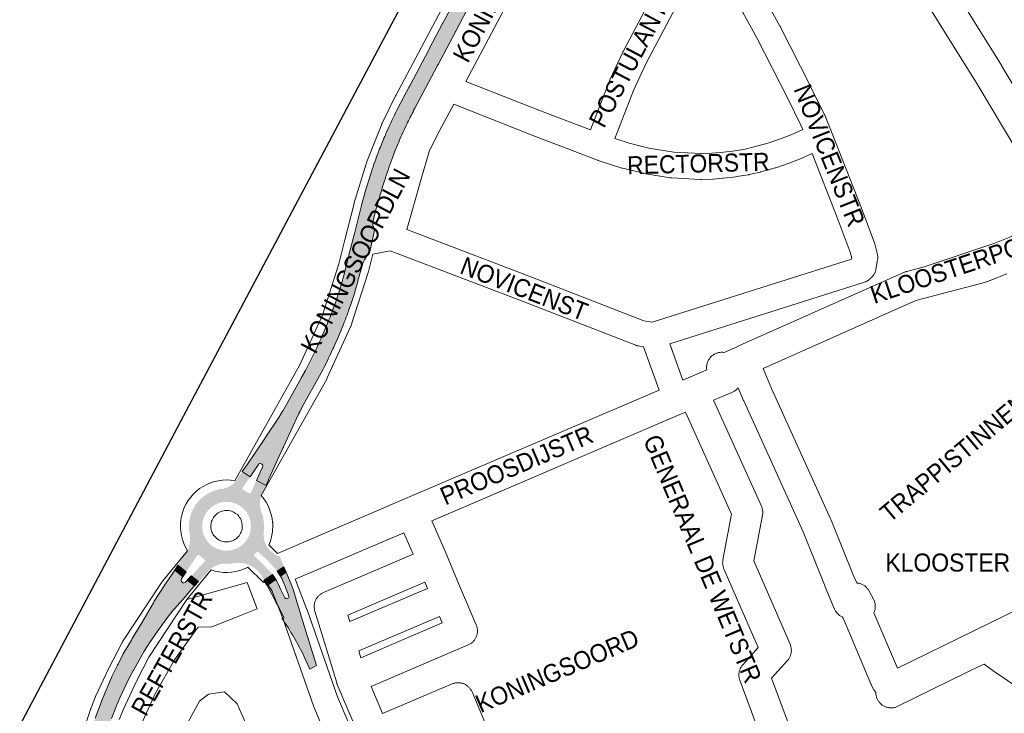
# Paper-space layout 'Layout1' of a CAD drawing. Header units: metres. Extents: x 123097 to 144122, y 392739 to 407589.
# Tile 457 of 510: x 137287 to 137707, y 399760 to 400056. Entities that reach past the tile are written whole.
import ezdxf
from ezdxf.enums import TextEntityAlignment as Align

# ---------------------------------------------------------------- set-up
doc = ezdxf.new("R2010")
doc.units = ezdxf.units.M
doc.header["$MEASUREMENT"] = 0
for name, color, linetype, lineweight in [('gs-anno-wegen algemeen tekst', 7, 'Continuous', 0), ('gs-knt-spoorlijn', 7, 'Continuous', 30), ('gs-knt-wegen algemeen', 7, 'Continuous', 0), ('ir-ARC-asfalt-hoofdwegen-te inspecteren', 5, 'Continuous', 0)]:
    doc.layers.add(name, color=color, linetype=linetype, lineweight=lineweight)
doc.styles.add('Style-Arial', font='arial.ttf')

psp = doc.layouts.get("Layout1")

# ---------------------------------------------------------------- hatches: boundary and pattern name
at = {"layer": 'ir-ARC-asfalt-hoofdwegen-te inspecteren', "linetype": 'Continuous', "lineweight": 13}
for points in [[(137447.741, 400017.181, 0.0116734), (137443.629, 400008.433, 0.003055), (137442.554, 400005.953, 0.00818), (137440.084, 399999.87), (137440.084, 399999.87), (137439.949, 399999.52), (137439.889, 399999.364, 0.0112106), (137436.852, 399990.894, 0.0189977), (137432.66, 399976.481), (137430.469, 399967.964), (137429.609, 399964.566), (137427.275, 399955.404), (137427.183, 399955.041), (137427.091, 399954.678), (137427.09, 399954.678), (137424.899, 399946.076, -0.0050634), (137423.988, 399942.86), (137423.918, 399942.621), (137423.917, 399942.621, -0.0183564), (137420.055, 399931.139), (137420.044, 399931.111), (137419.923, 399930.788), (137419.922, 399930.788, -0.0006037), (137419.78, 399930.416, -0.0149871), (137414.7, 399918.276, -0.0035417), (137413.361, 399915.388), (137413.362, 399915.388), (137413.279, 399915.215, -0.0113088), (137408.723, 399906.13), (137407.182, 399903.389), (137407.183, 399903.389), (137406.999, 399903.062), (137406.912, 399902.908), (137406.815, 399902.735), (137399.113, 399889.031), (137398.939, 399888.722), (137398.929, 399888.704), (137398.749, 399888.375), (137398.745, 399888.377), (137398.338, 399887.653), (137397.27, 399885.946), (137391.736, 399877.733), (137391.532, 399877.431), (137391.526, 399877.422), (137391.318, 399877.11), (137391.316, 399877.111), (137383.634, 399865.71), (137383.424, 399865.399), (137383.178, 399865.056), (137381.729, 399862.903), (137385.053, 399860.615), (137386.509, 399862.772), (137388.595, 399865.909, -0.1980748), (137389.216, 399866.328, -0.1608962), (137389.831, 399866.257), (137390.105, 399866.094, -0.1657643), (137390.473, 399865.539, -0.1684175), (137390.421, 399864.862), (137388.84, 399861.433), (137387.764, 399859.078), (137391.943, 399856.958), (137392.879, 399859.381), (137393.039, 399859.767), (137393.193, 399860.109), (137393.196, 399860.108), (137398.947, 399872.614), (137399.104, 399872.955), (137399.261, 399873.296), (137399.323, 399873.431), (137405.929, 399887.688), (137406.318, 399888.491), (137406.314, 399888.493), (137406.461, 399888.787), (137406.65, 399889.163), (137406.661, 399889.158), (137407.073, 399889.92), (137415.479, 399905.074, 0.0099563), (137420.305, 399915.014), (137420.462, 399915.355, 0.0027317), (137421.713, 399918.117, 0.0124945), (137425.219, 399926.494), (137425.218, 399926.494), (137425.292, 399926.681, 0.0071872), (137427.112, 399931.578, 0.0149677), (137430.508, 399942.097), (137430.508, 399942.097), (137430.612, 399942.457), (137430.648, 399942.581, 0.0024149), (137431.132, 399944.298), (137432.74, 399950.274), (137432.837, 399950.636), (137432.903, 399950.881), (137432.904, 399950.886, -0.0628164), (137433.862, 399953.316), (137433.85, 399953.294, -0.0872465), (137436.102, 399956.122), (137436.108, 399956.136), (137438.314, 399966.481, -0.1218015), (137437.557, 399967.769, -0.1277977), (137437.503, 399969.334), (137438.962, 399975.15, -0.0012583), (137439.376, 399976.652), (137439.398, 399976.736), (137439.399, 399976.736, -0.0086831), (137442.46, 399987.042), (137442.46, 399987.042), (137442.573, 399987.4), (137442.686, 399987.758), (137442.687, 399987.757, -0.0013232), (137443.189, 399989.317, -0.0135506), (137446.424, 399998.404), (137446.496, 399998.592), (137446.497, 399998.592, -0.0081199), (137448.676, 400003.946, -0.0111769), (137451.969, 400011.194), (137452.092, 400011.449), (137452.132, 400011.532), (137452.295, 400011.87), (137452.296, 400011.869, -0.0097032), (137455.441, 400018.024), (137458.661, 400024.096), (137458.66, 400024.096), (137458.836, 400024.427), (137459.012, 400024.758), (137459.012, 400024.758), (137464.978, 400036.008), (137464.976, 400036.009), (137465.152, 400036.34), (137465.328, 400036.671), (137465.329, 400036.671), (137472.703, 400050.575), (137472.699, 400050.577), (137472.875, 400050.908), (137473.051, 400051.239), (137473.054, 400051.238), (137479.494, 400063.383), (137479.492, 400063.384), (137479.668, 400063.715), (137479.844, 400064.046), (137479.846, 400064.045), (137487.226, 400077.962), (137487.225, 400077.963), (137487.401, 400078.294), (137487.577, 400078.625), (137487.577, 400078.625), (137493.05, 400088.946), (137493.226, 400089.277), (137493.402, 400089.608), (137493.582, 400089.948), (137499.871, 400101.786), (137499.871, 400101.786), (137500.047, 400102.117), (137500.223, 400102.448), (137500.223, 400102.448), (137505.728, 400112.809), (137505.904, 400113.14), (137506.08, 400113.471), (137513.472, 400127.385), (137513.648, 400127.716), (137513.824, 400128.047), (137514.237, 400128.825, -0.07549), (137515.29, 400130.221), (137515.781, 400130.65), (137516.317, 400131.022), (137522.682, 400143.453), (137522.703, 400144.123), (137522.797, 400144.787, -0.0537182), (137523.186, 400146.034), (137523.183, 400146.036), (137523.231, 400146.135, -0.001676), (137523.248, 400146.172), (137523.347, 400146.373), (137523.351, 400146.381), (137523.511, 400146.71), (137523.513, 400146.709), (137528.704, 400157.255), (137528.87, 400157.591), (137529.036, 400157.927), (137533.79, 400167.583), (137533.789, 400167.584), (137533.955, 400167.92), (137534.121, 400168.256), (137534.121, 400168.256), (137541.078, 400182.388), (137541.244, 400182.724), (137541.41, 400183.06), (137541.964, 400184.186), (137536.194, 400186.974), (137529.129, 400172.765), (137528.518, 400171.536), (137528.351, 400171.2), (137528.184, 400170.864), (137527.316, 400169.118), (137523.404, 400161.251), (137523.237, 400160.915), (137523.07, 400160.579), (137518.733, 400151.857), (137518.566, 400151.521), (137518.399, 400151.185), (137513.837, 400142.011), (137512.419, 400139.23), (137510.177, 400135.006), (137508.067, 400131.032), (137507.62, 400130.19), (137507.621, 400130.19), (137507.445, 400129.859), (137507.269, 400129.528), (137507.269, 400129.528), (137500.354, 400116.501), (137500.356, 400116.5), (137500.18, 400116.169), (137500.004, 400115.838), (137500.003, 400115.839), (137494.516, 400105.501), (137494.518, 400105.5), (137494.342, 400105.169), (137494.166, 400104.838), (137494.164, 400104.839), (137487.722, 400092.703), (137487.725, 400092.701), (137487.549, 400092.37), (137487.373, 400092.039), (137487.371, 400092.04), (137481.877, 400081.69), (137481.879, 400081.689), (137481.703, 400081.358), (137481.527, 400081.027), (137481.525, 400081.028), (137480.405, 400078.917), (137478.295, 400074.943), (137473.676, 400066.242), (137473.677, 400066.241), (137473.501, 400065.91), (137473.325, 400065.579), (137473.325, 400065.579), (137467.826, 400055.219), (137467.826, 400055.219), (137467.65, 400054.888), (137467.474, 400054.557), (137467.474, 400054.557), (137467.398, 400054.414), (137461.547, 400043.332), (137461.372, 400043), (137461.331, 400042.921), (137461.197, 400042.668), (137453.384, 400027.87), (137453.209, 400027.538), (137453.034, 400027.206), (137450.71, 400022.805)], [(137356.401, 399818.045), (137352.855, 399820.848), (137354.248, 399822.962), (137357.792, 399820.127)], [(137398.073, 399818.317), (137396.65, 399820.38), (137399.501, 399822.28), (137400.482, 399819.984)], [(137361.347, 399814.124), (137358.232, 399816.596), (137359.939, 399818.409), (137363.073, 399815.97)], [(137392.317, 399814.311), (137390.992, 399816.469), (137391.062, 399816.528), (137394.627, 399818.996), (137395.989, 399816.902)]]:
    psp.add_hatch(color=5, dxfattribs=at).paths.add_polyline_path(points)
at = {"layer": 'ir-ARC-asfalt-hoofdwegen-te inspecteren', "linetype": 'Continuous', "lineweight": 13, "extrusion": (0, 0, -1)}
h = psp.add_hatch(color=5, dxfattribs=at)
h.paths.add_polyline_path([(-137362.825, 399827.372, 0.2124309), (-137363.216, 399827.303), (-137365.663, 399825.333), (-137365.774, 399825.2), (-137365.835, 399825.038, 0.2130275), (-137365.739, 399824.616), (-137360.251, 399818.74), (-137360.131, 399818.613), (-137359.939, 399818.409), (-137363.073, 399815.97), (-137364.221, 399817.141), (-137364.483, 399817.409), (-137364.746, 399817.677), (-137365.318, 399818.261), (-137366.805, 399819.373), (-137366.602, 399819.652, 0.1209824), (-137370.183, 399822.617, 0.1251223), (-137374.916, 399823.692), (-137374.94, 399823.546, 0.0340879), (-137376.462, 399823.648), (-137376.462, 399823.656), (-137376.837, 399823.643), (-137376.968, 399823.635, 0.0049062), (-137377.187, 399823.623), (-137377.185, 399823.623), (-137377.502, 399823.599), (-137377.53, 399823.733), (-137377.541, 399823.726, 0.1529692), (-137384.653, 399823.033), (-137384.636, 399823.04, 0.1989493), (-137391.062, 399816.528), (-137394.627, 399818.996), (-137392.964, 399820.867), (-137391.246, 399822.688, -0.0188546), (-137386.788, 399826.928), (-137386.727, 399827.132), (-137386.738, 399827.248), (-137386.779, 399827.356), (-137388, 399828.643), (-137388.118, 399828.716), (-137388.254, 399828.744), (-137388.394, 399828.724), (-137388.518, 399828.656, 0.023857), (-137392.749, 399824.755, 0.0248926), (-137396.65, 399820.38), (-137399.501, 399822.28), (-137397.671, 399826.835), (-137397.498, 399826.674), (-137395.995, 399827.401, 0.0292172), (-137395.202, 399827.946), (-137394.922, 399828.148), (-137394.933, 399828.163, 0.0363465), (-137394.078, 399829), (-137393.946, 399828.873, 0.128113), (-137391.267, 399833.126, 0.1130349), (-137390.903, 399837.567), (-137391.087, 399837.592), (-137391.018, 399838.647), (-137391, 399839.704), (-137390.945, 399840.937), (-137390.88, 399841.622), (-137390.805, 399842.2), (-137390.803, 399842.213), (-137390.788, 399842.304), (-137390.745, 399842.57), (-137390.685, 399842.94), (-137390.69, 399842.941), (-137390.62, 399843.386), (-137390.49, 399844.474), (-137390.252, 399844.456), (-137390.25, 399844.459, 0.1340649), (-137389.448, 399850.797), (-137389.449, 399850.804, 0.1109008), (-137391.332, 399855.773), (-137391.532, 399855.739), (-137391.943, 399856.958), (-137387.764, 399859.078), (-137385.372, 399853.847), (-137385.268, 399853.719), (-137385.128, 399853.631, 0.2295994), (-137384.697, 399853.656), (-137381.965, 399855.183, 0.2083597), (-137381.755, 399855.536), (-137381.765, 399855.716), (-137381.836, 399855.882), (-137385.053, 399860.615), (-137381.729, 399862.903), (-137381.015, 399861.924), (-137380.38, 399861.142), (-137379.964, 399860.677), (-137380.078, 399860.559, 0.1180781), (-137377.049, 399857.134, 0.1248804), (-137372.513, 399855.414), (-137372.405, 399855.617), (-137370.854, 399855.095, -0.0322374), (-137368.9, 399854.437), (-137368.682, 399854.345), (-137368.642, 399854.328, -0.0989227), (-137363.481, 399850.766), (-137363.463, 399850.747, -0.1083373), (-137359.869, 399844.911), (-137359.88, 399844.907), (-137359.76, 399844.552), (-137359.64, 399844.197), (-137359.638, 399844.197, -0.0711184), (-137358.973, 399839.717), (-137358.99, 399839.733), (-137358.921, 399837.142), (-137359.143, 399837.157), (-137359.14, 399837.117, 0.1218484), (-137359.093, 399831.393), (-137359.096, 399831.404, 0.1231082), (-137356.351, 399826.315), (-137356.21, 399826.388), (-137355.737, 399825.449), (-137355.651, 399825.294), (-137355.653, 399825.293), (-137355.475, 399824.963), (-137355.297, 399824.633), (-137355.289, 399824.637), (-137355.231, 399824.532), (-137354.248, 399822.962), (-137357.792, 399820.127), (-137358.046, 399820.507), (-137362.533, 399827.163), (-137362.659, 399827.295)])
h.paths.add_polyline_path([(-137385.455, 399839.592, 1), (-137364.593, 399839.59, 1)], flags=17)
for points in [[(-137357.448, 399815.748, 0.359894), (-137356.053, 399815.67, 0.3823492), (-137355.754, 399817.101), (-137356.12, 399817.64), (-137356.401, 399818.045), (-137352.855, 399820.848), (-137348.441, 399814.178), (-137346.764, 399811.687), (-137344.158, 399807.578), (-137343.957, 399807.261), (-137343.768, 399806.937), (-137338.799, 399798.413), (-137334.739, 399791.633), (-137334.746, 399791.628), (-137334.546, 399791.311), (-137334.357, 399790.987), (-137330.904, 399785.079), (-137328.67, 399780.735), (-137328.671, 399780.735), (-137328.498, 399780.402), (-137328.332, 399780.066), (-137326.19, 399775.733), (-137322.272, 399766.659), (-137322.123, 399766.315), (-137321.992, 399765.964), (-137318.903, 399757.669), (-137317.412, 399753.023), (-137317.297, 399752.666), (-137317.191, 399752.306), (-137317.185, 399752.308), (-137315.145, 399745.764), (-137312.205, 399737.365), (-137312.208, 399737.364), (-137312.081, 399737.011), (-137311.954, 399736.658), (-137311.947, 399736.661), (-137309.148, 399729.339), (-137305.294, 399720.249), (-137305.299, 399720.247), (-137305.148, 399719.904), (-137304.997, 399719.561), (-137304.991, 399719.564), (-137302.522, 399714.222), (-137297.734, 399704.708), (-137297.742, 399704.704), (-137297.565, 399704.373), (-137297.453, 399704.163), (-137297.388, 399704.042), (-137297.366, 399704.054, 0.0675704), (-137295.952, 399702.247), (-137296.326, 399701.816), (-137294.487, 399699.927, 0.2591916), (-137287.251, 399698.782), (-137284.741, 399700.03), (-137280.695, 399702.488), (-137281.121, 399703.138), (-137279.372, 399704.269), (-137279.057, 399704.473), (-137278.862, 399704.592, 0.0006048), (-137278.819, 399704.621), (-137278.739, 399704.671), (-137278.741, 399704.675, 0.0258077), (-137276.986, 399706.029), (-137276.982, 399706.033, 0.0447258), (-137274.306, 399708.781), (-137271.631, 399703.692), (-137271.871, 399703.378), (-137274.31, 399700.385), (-137274.546, 399700.094), (-137274.622, 399700.001), (-137274.699, 399699.911), (-137274.788, 399699.807), (-137274.786, 399699.806, -0.0621577), (-137279.897, 399695.216), (-137280.72, 399694.637, 0.0674347), (-137282.327, 399693.096), (-137282.332, 399693.1), (-137282.554, 399692.798), (-137282.776, 399692.496), (-137282.767, 399692.489, 0.0131276), (-137282.996, 399692.119), (-137283.438, 399692.546), (-137284.377, 399691.719, 0.3454921), (-137285.268, 399683.229), (-137281.062, 399676.844), (-137280.485, 399677.132, 0.0272032), (-137277.669, 399672.051), (-137277.041, 399671.073), (-137276.391, 399670.109), (-137273.762, 399666.706), (-137273.763, 399666.705), (-137273.533, 399666.409), (-137273.303, 399666.113), (-137273.302, 399666.114), (-137269.068, 399660.7), (-137264.718, 399655.345), (-137264.725, 399655.34), (-137264.482, 399655.054), (-137264.239, 399654.768), (-137264.236, 399654.771), (-137259.732, 399649.605), (-137253.038, 399642.28), (-137252.785, 399642.003), (-137252.534, 399641.724), (-137252.533, 399641.725), (-137247.944, 399636.649), (-137247.651, 399636.313), (-137246.625, 399635.137), (-137244.149, 399632.154), (-137244.151, 399632.151), (-137243.909, 399631.865), (-137243.67, 399631.576), (-137240.572, 399627.824), (-137235.059, 399620.69), (-137233.956, 399619.18), (-137233.735, 399618.877), (-137233.519, 399618.57), (-137233.514, 399618.574, -0.0141233), (-137226.664, 399608.595), (-137226.461, 399608.28), (-137226.456, 399608.283, -0.0210449), (-137217.088, 399592.824), (-137216.911, 399592.493), (-137212.789, 399584.79), (-137212.797, 399584.785), (-137212.616, 399584.457), (-137212.436, 399584.131), (-137212.435, 399584.129), (-137208.049, 399575.933), (-137207.692, 399575.169), (-137205.602, 399571.243), (-137214.921, 399575.019), (-137217.999, 399580.843), (-137218.547, 399581.738), (-137221.456, 399586.973), (-137223.884, 399591.207), (-137223.875, 399591.212), (-137224.071, 399591.532), (-137224.265, 399591.853), (-137227.807, 399597.692), (-137231.023, 399602.763), (-137232.063, 399604.329), (-137232.056, 399604.333), (-137232.27, 399604.641), (-137232.481, 399604.951), (-137233.522, 399606.486), (-137238.662, 399613.928), (-137240.365, 399616.208), (-137240.589, 399616.508), (-137240.801, 399616.817), (-137240.815, 399616.808), (-137242.543, 399619.094), (-137247.468, 399625.414), (-137248.625, 399626.883), (-137248.62, 399626.887), (-137248.857, 399627.178), (-137249.094, 399627.469), (-137249.095, 399627.468), (-137252.816, 399631.999), (-137259.325, 399639.438), (-137259.572, 399639.72), (-137259.809, 399640.011), (-137259.827, 399639.996), (-137264.482, 399645.042), (-137269.036, 399650.224), (-137269.283, 399650.505), (-137269.52, 399650.796), (-137269.527, 399650.79), (-137273.981, 399655.999), (-137278.96, 399662.329), (-137279.192, 399662.624), (-137279.417, 399662.924), (-137283.532, 399668.408), (-137286.661, 399672.917), (-137287.47, 399674.084), (-137287.684, 399674.392), (-137287.893, 399674.703), (-137290.596, 399678.726), (-137294.93, 399685.463), (-137295.975, 399684.851), (-137299.551, 399691.033), (-137298.521, 399691.654), (-137302.629, 399699.169), (-137305.332, 399704.363), (-137305.33, 399704.365), (-137305.505, 399704.696), (-137305.67, 399705.032), (-137308.258, 399710.3), (-137310.717, 399715.618), (-137310.714, 399715.619), (-137310.874, 399715.958), (-137311.023, 399716.302), (-137313.351, 399721.677), (-137316.62, 399730.089), (-137317.608, 399732.785), (-137317.737, 399733.137), (-137317.862, 399733.49), (-137319.822, 399739.017), (-137322.539, 399747.616), (-137323.436, 399750.361), (-137323.434, 399750.361), (-137323.552, 399750.717), (-137323.67, 399751.073), (-137323.674, 399751.072), (-137325.572, 399756.589), (-137325.905, 399757.558), (-137328.078, 399763.009), (-137328.073, 399763.011), (-137328.217, 399763.357), (-137328.361, 399763.703), (-137329.45, 399766.33), (-137330.668, 399769.076), (-137331.951, 399771.825), (-137333.766, 399775.385), (-137335.174, 399777.922), (-137335.173, 399777.923), (-137335.356, 399778.25), (-137335.537, 399778.578), (-137338.347, 399783.671), (-137339.837, 399786.314), (-137341.414, 399788.715), (-137341.408, 399788.719), (-137341.62, 399789.028), (-137341.832, 399789.338), (-137345.702, 399794.998), (-137349.804, 399800.695), (-137352.24, 399803.735), (-137352.235, 399803.74), (-137352.475, 399804.028), (-137352.715, 399804.316), (-137352.726, 399804.307), (-137357.443, 399809.546), (-137359.208, 399811.756), (-137359.857, 399812.527), (-137361.347, 399814.124), (-137358.232, 399816.596), (-137357.993, 399816.342), (-137357.861, 399816.202)], [(-137401.591, 399809.852, 0.1893439), (-137401.58, 399809.287, 0.1916098), (-137401.181, 399808.877), (-137400.794, 399808.74), (-137400.564, 399808.693), (-137400.33, 399808.721, 0.2120201), (-137399.875, 399809.106), (-137398.233, 399812.506), (-137396.99, 399815.002), (-137396.452, 399816.102), (-137395.989, 399816.902), (-137392.317, 399814.311), (-137394.317, 399810.602), (-137396.371, 399806.704), (-137396.546, 399806.372), (-137396.721, 399806.04), (-137399.459, 399800.844, 0.3929771), (-137399.261, 399800.183, 0.3576994), (-137398.626, 399800.284, 0.0396198), (-137408.217, 399783.859), (-137410.572, 399778.569), (-137413.385, 399780.197), (-137407.646, 399798.938), (-137403.616, 399812.163), (-137402.852, 399814.146), (-137400.482, 399819.984), (-137398.073, 399818.317), (-137398.574, 399817.437), (-137399.233, 399815.826), (-137400.153, 399813.659), (-137400.227, 399813.484)]]:
    psp.add_hatch(color=5, dxfattribs=at).paths.add_polyline_path(points)

# ---------------------------------------------------------------- linework, layer by layer
at = {"layer": 'gs-anno-wegen algemeen tekst', "color": 7, "linetype": 'Continuous', "flags": 128}
for points in [[(137528.632, 400126.169), (137522.211, 400114.211), (137477.21, 400029.486)], [(137595.047, 400082.467), (137611.118, 400053.369), (137611.203, 400053.209), (137624.533, 400027.074), (137624.562, 400027.016), (137630.259, 400015.509), (137630.353, 400015.31), (137630.438, 400015.108), (137633.279, 400007.993), (137633.291, 400007.962), (137646.074, 399975.381), (137646.105, 399975.302), (137651.788, 399960.132), (137651.86, 399959.928), (137651.924, 399959.721), (137651.979, 399959.512), (137652.944, 399955.578), (137652.999, 399955.329), (137653.043, 399955.078), (137653.075, 399954.825), (137653.095, 399954.571), (137653.103, 399954.317), (137653.099, 399954.062), (137653.084, 399953.808), (137653.057, 399953.555), (137653.018, 399953.303), (137652.281, 399949.146), (137652.231, 399948.895), (137652.169, 399948.646), (137652.095, 399948.401), (137652.01, 399948.159), (137651.914, 399947.921), (137651.806, 399947.688), (137651.688, 399947.461), (137651.56, 399947.239), (137651.421, 399947.023), (137651.273, 399946.814), (137651.115, 399946.612), (137650.948, 399946.418), (137650.772, 399946.232), (137649.692, 399945.141), (137649.499, 399944.955), (137649.298, 399944.78), (137649.089, 399944.614), (137648.872, 399944.459), (137648.647, 399944.314), (137648.416, 399944.18), (137648.178, 399944.058), (137647.935, 399943.948), (137647.687, 399943.849), (137647.434, 399943.762), (137564.25, 399917.514), (137569.895, 399901.975)], [(137584.803, 400078.12), (137579.968, 400075.449), (137576.915, 400073.594), (137574.836, 400071.97), (137572.138, 400069.35), (137570.118, 400066.772), (137568.123, 400063.584), (137554.12, 400037.253), (137548.755, 400025.604), (137540.739, 400005.055)], [(137621.063, 400008.87), (137620.285, 400010.816), (137614.701, 400022.097), (137601.428, 400048.121), (137585.453, 400077.044), (137584.803, 400078.12)], [(137530.378, 400008.817), (137538.548, 400029.762), (137538.61, 400029.915), (137538.676, 400030.065), (137544.176, 400042.006), (137544.244, 400042.148), (137544.316, 400042.288), (137558.484, 400068.93)], [(137477.21, 400029.486), (137509.068, 400016.955), (137530.378, 400008.817)], [(137471.996, 400019.696), (137465.07, 400006.734), (137461.591, 399999.605), (137457.953, 399987.321), (137452.042, 399966.213)], [(137625.12, 399998.618), (137620.622, 399996.66), (137620.426, 399996.58), (137615.492, 399994.655), (137615.259, 399994.571), (137609.486, 399992.614), (137609.351, 399992.57), (137609.215, 399992.529), (137603.166, 399990.821), (137603.033, 399990.785), (137602.898, 399990.753), (137598.156, 399989.668), (137597.97, 399989.629), (137597.784, 399989.596), (137592.733, 399988.801), (137592.543, 399988.774), (137587.159, 399988.118), (137586.926, 399988.095), (137582.952, 399987.782), (137582.808, 399987.773), (137582.665, 399987.767), (137577.713, 399987.636), (137577.505, 399987.634), (137577.296, 399987.641), (137565.078, 399988.242), (137564.865, 399988.256), (137564.651, 399988.279), (137564.44, 399988.311), (137553.236, 399990.186), (137553.037, 399990.223), (137552.84, 399990.267), (137544.17, 399992.383), (137543.976, 399992.434), (137543.785, 399992.492), (137533.69, 399995.75), (137533.537, 399995.803), (137533.384, 399995.859), (137531.541, 399996.577), (137505.111, 400006.67), (137505.06, 400006.689), (137471.996, 400019.696)], [(137565.941, 399999.233), (137577.63, 399998.658), (137582.23, 399998.779), (137585.943, 399999.072), (137591.114, 399999.702), (137595.883, 400000.453), (137600.305, 400001.464), (137606.083, 400003.096), (137611.604, 400004.967), (137616.323, 400006.808), (137621.063, 400008.87)], [(137540.739, 400005.055), (137546.979, 400003.041), (137555.256, 400001.021), (137565.941, 399999.233)], [(137452.042, 399966.213), (137503.116, 399946.738), (137503.146, 399946.727), (137553.217, 399927.306), (137556.728, 399926.696), (137641.873, 399953.563), (137641.965, 399954.082), (137641.354, 399956.571), (137635.8, 399971.396), (137625.12, 399998.618)], [(137444.874, 399957.152), (137437.439, 399955.744)], [(137559.746, 399897.638), (137553.018, 399916.156), (137550.792, 399916.542), (137550.578, 399916.584), (137550.366, 399916.634), (137550.155, 399916.692), (137549.947, 399916.759), (137549.743, 399916.834), (137499.175, 399936.447), (137444.874, 399957.152)], [(137388.031, 399804.33), (137383.831, 399815.575), (137358.051, 399808.282)], [(137434.268, 399710.915), (137412.224, 399762.566), (137412.156, 399762.734), (137412.093, 399762.904), (137399.01, 399800.165), (137394.404, 399812.114), (137391.447, 399816.252)], [(137404.314, 399817.017), (137404.347, 399816.945), (137404.435, 399816.731), (137409.322, 399804.05), (137409.38, 399803.894), (137422.431, 399766.725), (137440.489, 399724.412)], [(137320.943, 399706.785), (137326.758, 399721.333), (137332.93, 399738.447), (137339.233, 399756.552), (137344.715, 399768.333), (137352.717, 399782.539), (137360.811, 399793.635), (137362.947, 399796.555), (137368.692, 399796.606), (137373.416, 399798.465), (137378.888, 399800.684), (137388.031, 399804.33)], [(137346.301, 399722.244), (137349.68, 399734.753), (137352.742, 399744.418), (137358.497, 399755.818), (137363.507, 399764.92), (137367.314, 399767.853), (137374.069, 399768.891), (137379.574, 399763.784), (137381.575, 399759.251), (137388.199, 399744.327), (137392.13, 399735.032), (137389.678, 399728.345), (137385.15, 399725.762), (137372.976, 399720.537), (137360.688, 399715.763), (137355.247, 399715.246)]]:
    psp.add_lwpolyline(points, dxfattribs=at)
at = {"layer": 'gs-knt-spoorlijn', "color": 7, "linetype": 'Continuous', "flags": 128}
psp.add_lwpolyline([(136440.809, 398162.054), (136659.455, 398573.261), (136824.302, 398883.411), (137006.788, 399227.039), (137164.629, 399524.059), (137357.969, 399888.975), (137405.615, 399978.781), (137455.421, 400072.684), (137503.887, 400164.003), (137558.844, 400267.626), (137626.713, 400395.444), (137684.526, 400504.785), (137746.249, 400620.476), (137774.533, 400671.148), (137821.374, 400749.994)], dxfattribs=at)
at = {"layer": 'gs-knt-wegen algemeen', "color": 7, "linetype": 'Continuous', "flags": 128}
for points in [[(137637.999, 400142.702), (137641.234, 400138.363), (137641.342, 400138.214), (137646.297, 400131.159), (137646.424, 400130.972), (137655.833, 400116.528), (137655.901, 400116.421), (137706.022, 400036.096), (137706.082, 400035.998), (137723.878, 400006.324)], [(137311.866, 399746.235), (137316.863, 399761.336), (137316.926, 399761.519), (137316.995, 399761.699), (137318.934, 399766.569), (137319.006, 399766.743), (137319.083, 399766.914), (137324.605, 399778.745), (137324.727, 399778.993), (137330.432, 399789.977), (137330.539, 399790.175), (137330.653, 399790.369), (137330.774, 399790.559), (137347.369, 399815.733), (137347.497, 399815.921), (137347.632, 399816.103), (137347.773, 399816.281), (137358.316, 399829.12), (137357.455, 399830.636), (137356.728, 399832.229), (137356.146, 399833.88), (137355.712, 399835.577), (137355.43, 399837.305), (137355.303, 399839.051), (137355.331, 399840.802), (137355.514, 399842.544), (137355.85, 399844.262), (137356.338, 399845.944), (137356.973, 399847.576), (137357.75, 399849.145), (137358.663, 399850.639), (137359.705, 399852.046), (137360.868, 399853.355), (137362.142, 399854.557), (137363.518, 399855.64), (137364.984, 399856.597), (137366.53, 399857.421), (137368.142, 399858.104), (137369.808, 399858.641), (137371.516, 399859.029), (137373.251, 399859.264), (137375, 399859.344), (137376.75, 399859.268), (137378.479, 399859.039), (137406.303, 399908.538), (137415.971, 399929.715), (137422.978, 399951.638), (137425.559, 399961.887), (137429.326, 399976.844), (137429.367, 399977), (137429.413, 399977.154), (137434.658, 399994.339), (137434.736, 399994.579), (137434.824, 399994.815), (137441.251, 400011.199), (137441.352, 400011.442), (137441.463, 400011.682), (137447.134, 400023.275), (137447.232, 400023.466), (137500.619, 400124.061)], [(137714.621, 399996.445), (137694.946, 400029.252), (137644.889, 400109.475)], [(137437.439, 399955.744), (137435.554, 399948.26), (137435.501, 399948.063), (137435.442, 399947.868), (137428.255, 399925.382), (137428.172, 399925.138), (137428.079, 399924.897), (137427.976, 399924.661), (137418.034, 399902.882), (137417.916, 399902.637), (137417.787, 399902.396), (137389.834, 399852.67), (137390.913, 399851.315), (137391.876, 399849.866), (137392.711, 399848.34), (137393.411, 399846.748), (137393.973, 399845.101), (137394.391, 399843.413), (137394.434, 399843.183), (137394.468, 399842.952), (137394.686, 399841.258), (137394.715, 399840.982), (137394.733, 399840.704), (137394.739, 399840.426), (137394.733, 399840.148), (137394.613, 399837.349), (137394.599, 399837.12), (137394.577, 399836.891), (137394.547, 399836.663), (137394.227, 399835.014), (137393.768, 399833.398), (137393.173, 399831.828), (137393.064, 399831.602)], [(137708.25, 399947.38), (137699.969, 399944.054), (137699.717, 399943.959), (137699.462, 399943.874), (137699.203, 399943.8), (137669.354, 399935.93), (137604.166, 399906.949), (137607.768, 399898.348), (137633.074, 399842.432), (137633.178, 399842.189), (137642.632, 399818.816), (137644.088, 399815.372), (137644.341, 399815.351), (137644.656, 399815.309), (137644.968, 399815.252), (137645.277, 399815.18), (137645.582, 399815.093), (137645.883, 399814.991), (137646.178, 399814.875), (137646.467, 399814.745), (137646.749, 399814.6), (137647.025, 399814.442), (137647.292, 399814.271), (137647.55, 399814.087), (137647.799, 399813.89), (137648.039, 399813.682), (137648.267, 399813.462), (137648.485, 399813.231), (137648.692, 399812.99), (137648.886, 399812.74), (137649.068, 399812.48), (137649.237, 399812.211), (137649.393, 399811.935), (137651.266, 399808.413), (137651.408, 399808.128), (137651.537, 399807.836), (137651.651, 399807.539), (137651.751, 399807.236), (137651.835, 399806.929), (137651.905, 399806.618), (137651.959, 399806.304), (137651.997, 399805.988), (137652.02, 399805.67), (137652.028, 399805.351), (137652.02, 399805.033), (137651.996, 399804.715), (137651.957, 399804.399), (137651.903, 399804.085), (137651.833, 399803.774), (137651.748, 399803.467), (137651.648, 399803.164), (137651.533, 399802.867), (137651.448, 399802.661)], [(137569.895, 399901.975), (137571.771, 399902.777), (137580.078, 399906.327), (137580.046, 399906.542), (137580.014, 399906.86), (137579.998, 399907.179), (137579.998, 399907.499), (137580.013, 399907.818), (137580.044, 399908.136), (137580.091, 399908.452), (137580.153, 399908.766), (137580.23, 399909.076), (137580.322, 399909.382), (137580.43, 399909.683), (137580.552, 399909.978), (137580.688, 399910.267), (137580.838, 399910.549), (137581.002, 399910.823), (137581.18, 399911.089), (137581.37, 399911.346), (137581.572, 399911.593), (137581.786, 399911.83), (137582.012, 399912.056), (137582.249, 399912.271), (137582.495, 399912.474), (137582.752, 399912.665), (137583.017, 399912.842), (137583.291, 399913.007), (137583.573, 399913.158), (137583.862, 399913.295), (137584.157, 399913.417), (137584.457, 399913.525), (137584.763, 399913.618), (137585.073, 399913.696), (137585.386, 399913.759), (137585.702, 399913.806), (137586.02, 399913.838), (137586.339, 399913.854), (137586.659, 399913.854), (137586.978, 399913.839), (137587.296, 399913.808)], [(137587.296, 399913.808), (137587.471, 399913.782)], [(137587.471, 399913.782), (137587.474, 399913.782)], [(137587.471, 399913.782), (137587.474, 399913.782)], [(137393.064, 399831.602), (137396.791, 399827.96), (137451.478, 399851.367), (137559.746, 399897.638)], [(137593.51, 399898.687), (137593.336, 399898.485), (137593.121, 399898.258), (137592.895, 399898.042), (137592.659, 399897.837), (137592.414, 399897.643), (137592.159, 399897.461), (137591.896, 399897.292), (137591.626, 399897.136), (137591.348, 399896.993), (137591.063, 399896.863), (137582.992, 399893.413)], [(137652.28, 399768.628), (137652.102, 399768.824), (137651.905, 399769.063), (137651.719, 399769.312), (137651.545, 399769.569), (137651.384, 399769.834), (137651.235, 399770.107), (137650.313, 399771.899), (137650.204, 399772.121), (137650.104, 399772.347), (137638.395, 399800.107), (137638.284, 399800.387), (137637.819, 399800.9), (137637.543, 399801.042), (137637.273, 399801.198), (137637.011, 399801.367), (137636.757, 399801.548), (137636.512, 399801.741), (137636.277, 399801.945), (137636.051, 399802.161), (137635.837, 399802.387), (137635.633, 399802.623), (137635.441, 399802.869), (137635.261, 399803.124), (137635.093, 399803.387), (137634.938, 399803.657), (137634.796, 399803.935), (137634.668, 399804.219), (137630.62, 399813.793), (137630.581, 399813.887), (137621.158, 399837.184), (137595.868, 399893.064), (137595.794, 399893.233), (137593.51, 399898.687)], [(137582.992, 399893.413), (137603.392, 399848.153), (137603.511, 399847.871), (137603.617, 399847.583), (137603.709, 399847.291), (137603.788, 399846.995), (137603.852, 399846.695), (137603.902, 399846.393), (137603.938, 399846.089), (137603.96, 399845.783), (137603.967, 399845.477), (137603.96, 399845.17), (137603.938, 399844.865), (137603.902, 399844.56), (137603.852, 399844.258), (137600.133, 399824.765), (137615.638, 399789.207), (137615.755, 399788.92), (137615.859, 399788.628), (137615.948, 399788.332), (137616.023, 399788.031), (137616.083, 399787.728), (137616.13, 399787.422), (137616.161, 399787.113), (137616.178, 399786.804), (137616.18, 399786.495), (137616.167, 399786.185), (137616.14, 399785.877), (137616.098, 399785.57), (137616.042, 399785.265), (137615.971, 399784.964), (137615.886, 399784.666), (137615.786, 399784.373), (137615.673, 399784.085), (137615.547, 399783.802), (137615.407, 399783.526), (137615.254, 399783.257), (137615.088, 399782.995), (137614.91, 399782.741), (137614.721, 399782.496), (137614.52, 399782.261), (137607.737, 399774.69), (137627.573, 399721.389)], [(137571.017, 399888.296), (137569.605, 399887.693), (137462.618, 399841.969)], [(137613.18, 399722.736), (137594.163, 399773.835), (137594.062, 399774.125), (137593.976, 399774.42), (137593.903, 399774.719), (137593.845, 399775.021), (137593.801, 399775.326), (137593.771, 399775.632), (137593.756, 399775.939), (137593.756, 399776.246), (137593.77, 399776.554), (137593.798, 399776.86), (137593.841, 399777.165), (137593.898, 399777.467), (137593.97, 399777.766), (137594.055, 399778.062), (137594.154, 399778.353), (137594.267, 399778.639), (137594.394, 399778.919), (137594.533, 399779.193), (137594.685, 399779.461), (137594.85, 399779.72), (137595.027, 399779.972), (137595.216, 399780.215), (137595.415, 399780.449), (137602.033, 399787.835), (137587.394, 399821.406), (137587.28, 399821.684), (137587.179, 399821.967), (137587.092, 399822.254), (137587.018, 399822.545), (137586.957, 399822.839), (137586.91, 399823.136), (137586.876, 399823.434), (137586.857, 399823.734), (137586.851, 399824.034), (137586.859, 399824.334), (137586.881, 399824.634), (137586.917, 399824.932), (137586.966, 399825.228), (137590.677, 399844.678), (137571.017, 399888.296)], [(137374.681, 399832.88), (137375.264, 399832.874), (137375.85, 399832.92), (137376.429, 399833.017), (137376.998, 399833.165), (137377.551, 399833.363), (137378.084, 399833.608), (137378.594, 399833.9), (137379.076, 399834.236), (137379.527, 399834.613), (137379.942, 399835.028), (137379.971, 399835.059), (137380.368, 399835.529), (137380.72, 399836.034), (137381.024, 399836.569), (137381.277, 399837.131), (137381.477, 399837.713), (137381.622, 399838.31), (137381.701, 399840.149), (137381.589, 399841.019), (137381.416, 399841.642), (137381.187, 399842.246), (137380.906, 399842.828), (137380.574, 399843.383), (137380.194, 399843.906), (137379.769, 399844.392), (137378.87, 399845.096), (137378.181, 399845.537), (137377.653, 399845.789), (137377.106, 399845.994), (137376.542, 399846.151), (137375.968, 399846.258), (137375.386, 399846.314), (137374.801, 399846.32), (137374.218, 399846.275), (137373.641, 399846.179), (137373.075, 399846.034), (137372.524, 399845.84), (137371.991, 399845.598), (137371.482, 399845.311), (137370.999, 399844.981), (137370.547, 399844.61), (137370.129, 399844.202), (137369.749, 399843.758), (137369.408, 399843.283), (137369.11, 399842.78), (137368.856, 399842.253), (137368.65, 399841.706), (137368.492, 399841.143), (137368.383, 399840.569), (137368.325, 399839.987), (137368.318, 399839.403), (137368.362, 399838.82), (137368.456, 399838.243), (137368.6, 399837.676), (137368.793, 399837.124), (137369.033, 399836.591), (137369.319, 399836.081), (137369.648, 399835.597), (137370.017, 399835.145), (137370.425, 399834.726), (137370.868, 399834.344), (137370.881, 399834.333), (137370.895, 399834.322), (137371.37, 399833.977), (137371.873, 399833.674), (137372.401, 399833.417), (137372.95, 399833.208), (137373.515, 399833.048), (137374.093, 399832.939), (137374.674, 399832.88), (137374.678, 399832.88), (137374.681, 399832.88)], [(137462.618, 399841.969), (137469.173, 399826.898), (137469.211, 399826.81), (137475.342, 399812.12), (137481.637, 399797.479), (137481.752, 399797.191), (137481.854, 399796.898), (137481.942, 399796.601), (137482.016, 399796.3), (137482.075, 399795.995), (137482.119, 399795.688), (137482.149, 399795.379), (137482.164, 399795.069), (137482.164, 399794.759), (137482.15, 399794.449), (137482.121, 399794.14), (137482.077, 399793.833), (137482.018, 399793.529), (137481.945, 399793.227), (137481.858, 399792.929), (137481.757, 399792.636), (137481.641, 399792.348), (137481.513, 399792.066), (137481.371, 399791.79), (137481.216, 399791.521), (137481.048, 399791.26), (137480.868, 399791.008), (137480.676, 399790.764), (137480.473, 399790.529), (137480.259, 399790.305), (137480.035, 399790.091), (137479.8, 399789.888), (137479.556, 399789.696), (137479.304, 399789.516), (137479.042, 399789.348), (137478.774, 399789.193), (137478.498, 399789.051), (137478.216, 399788.922), (137436.791, 399771.207), (137441.655, 399759.732), (137471.3, 399772.306), (137471.588, 399772.42), (137471.881, 399772.521), (137472.179, 399772.607), (137472.48, 399772.679), (137472.784, 399772.737), (137473.091, 399772.78), (137473.4, 399772.808), (137473.709, 399772.822), (137474.019, 399772.821), (137474.329, 399772.805), (137474.637, 399772.774), (137474.944, 399772.729), (137475.248, 399772.669), (137475.549, 399772.595), (137475.845, 399772.507), (137476.138, 399772.405), (137476.425, 399772.289), (137476.707, 399772.159), (137476.982, 399772.016), (137477.249, 399771.86), (137477.509, 399771.692), (137477.761, 399771.511), (137478.004, 399771.319), (137478.238, 399771.115), (137478.461, 399770.9), (137478.674, 399770.675), (137478.876, 399770.441), (137479.067, 399770.196), (137479.246, 399769.943), (137479.412, 399769.682), (137479.566, 399769.413), (137479.707, 399769.137), (137479.835, 399768.855), (137486.031, 399754.247)], [(137450.648, 399836.849), (137404.314, 399817.017)], [(137432.209, 399748.655), (137422.27, 399772.1), (137422.251, 399772.145), (137422.16, 399772.378), (137422.153, 399772.397), (137422.136, 399772.443), (137422.056, 399772.68), (137422.05, 399772.7), (137422.036, 399772.746), (137417.348, 399788.159), (137412.715, 399803.391), (137412.63, 399803.696), (137412.56, 399804.005), (137412.505, 399804.317), (137412.466, 399804.631), (137412.442, 399804.947), (137412.433, 399805.264), (137412.44, 399805.581), (137412.462, 399805.897), (137412.499, 399806.212), (137412.552, 399806.524), (137412.62, 399806.833), (137412.703, 399807.139), (137412.8, 399807.441), (137412.912, 399807.737), (137413.039, 399808.028), (137413.179, 399808.312), (137413.333, 399808.588), (137413.501, 399808.857), (137413.681, 399809.118), (137413.874, 399809.37), (137414.079, 399809.611), (137414.295, 399809.843), (137414.522, 399810.064), (137414.76, 399810.273), (137415.007, 399810.471), (137415.264, 399810.656), (137415.53, 399810.829), (137415.804, 399810.988), (137416.085, 399811.134), (137416.373, 399811.266), (137454.625, 399827.702), (137450.648, 399836.849)], [(137384.156, 399822.102), (137383.922, 399821.97), (137382.311, 399821.244), (137380.641, 399820.665), (137378.926, 399820.238), (137377.179, 399819.967), (137375.415, 399819.854), (137373.648, 399819.9), (137371.892, 399820.104), (137370.162, 399820.465), (137368.478, 399820.978), (137358.051, 399808.282), (137341.83, 399783.675), (137336.345, 399773.114), (137330.961, 399761.578), (137329.163, 399757.063)], [(137427.693, 399798.887), (137460.852, 399813.033), (137459.729, 399815.724), (137426.867, 399801.604), (137427.693, 399798.887)], [(137651.448, 399802.661), (137661.447, 399778.955), (137720.605, 399807.894)], [(137467.099, 399798.329), (137465.931, 399801.045), (137431.504, 399786.358), (137432.38, 399783.481), (137467.099, 399798.329)], [(137724.432, 399762.885), (137704.454, 399776.442), (137704.367, 399776.503), (137698.456, 399780.657), (137696.288, 399779.706), (137690.994, 399777.202), (137661.67, 399762.726), (137661.38, 399762.592), (137661.084, 399762.472), (137660.782, 399762.367), (137660.475, 399762.277), (137660.165, 399762.201), (137659.851, 399762.141), (137659.535, 399762.097), (137659.216, 399762.068), (137658.897, 399762.055), (137658.578, 399762.057), (137658.259, 399762.076), (137657.941, 399762.109), (137657.625, 399762.159), (137657.312, 399762.223), (137657.003, 399762.303), (137656.698, 399762.399), (137656.398, 399762.509), (137656.104, 399762.633), (137655.816, 399762.772), (137655.535, 399762.925), (137655.262, 399763.091), (137654.998, 399763.271), (137654.743, 399763.463), (137654.498, 399763.668), (137654.263, 399763.884), (137654.038, 399764.112), (137653.826, 399764.35), (137653.625, 399764.599), (137653.437, 399764.857), (137653.261, 399765.124), (137653.099, 399765.399), (137652.951, 399765.682), (137652.816, 399765.972), (137652.696, 399766.268), (137652.591, 399766.57), (137652.501, 399766.877), (137652.425, 399767.187), (137652.365, 399767.501), (137652.321, 399767.817), (137652.292, 399768.136), (137652.279, 399768.455), (137652.28, 399768.628)]]:
    psp.add_lwpolyline(points, dxfattribs=at)
for points in [[(137587.474, 399913.782), (137593.059, 399916.225), (137593.05, 399916.246, -0.3560321), (137593.054, 399916.258), (137664.544, 399948.04), (137664.784, 399948.141), (137665.029, 399948.233), (137665.277, 399948.314), (137665.528, 399948.386), (137672.515, 399950.228), (137703.056, 399960.425), (137709.538, 399963.046), (137727.754, 399972.189)], [(137391.447, 399816.252), (137390.817, 399815.607, -0.366652), (137390.804, 399815.606), (137384.156, 399822.102)]]:
    psp.add_lwpolyline(points, format="xyb", dxfattribs=at)
at = {"layer": 'ir-ARC-asfalt-hoofdwegen-te inspecteren', "color": 5, "linetype": 'Continuous', "lineweight": 13}
for points in [[(137473.325, 400065.579), (137467.826, 400055.219), (137467.826, 400055.219), (137467.65, 400054.888), (137467.474, 400054.557), (137467.474, 400054.557), (137467.398, 400054.414), (137461.547, 400043.332), (137461.372, 400043), (137461.331, 400042.921), (137461.197, 400042.668), (137453.384, 400027.87), (137453.209, 400027.538), (137453.034, 400027.206), (137450.71, 400022.805), (137447.741, 400017.181, 0.0116734), (137443.629, 400008.433, 0.003055), (137442.554, 400005.953, 0.00818), (137440.084, 399999.87), (137440.084, 399999.87), (137439.949, 399999.52), (137439.889, 399999.364, 0.0112106), (137436.852, 399990.894, 0.0189977), (137432.66, 399976.481), (137430.469, 399967.964), (137429.609, 399964.566), (137427.275, 399955.404), (137427.183, 399955.041), (137427.091, 399954.678), (137427.09, 399954.678), (137424.899, 399946.076, -0.0050634), (137423.988, 399942.86), (137423.918, 399942.621), (137423.917, 399942.621, -0.0183564), (137420.055, 399931.139), (137420.044, 399931.111), (137419.923, 399930.788), (137419.922, 399930.788, -0.0006037), (137419.78, 399930.416, -0.0149871), (137414.7, 399918.276, -0.0035417), (137413.361, 399915.388), (137413.362, 399915.388), (137413.279, 399915.215, -0.0113088), (137408.723, 399906.13), (137407.182, 399903.389), (137407.183, 399903.389), (137406.999, 399903.062), (137406.912, 399902.908), (137406.815, 399902.735), (137399.113, 399889.031), (137398.939, 399888.722), (137398.929, 399888.704), (137398.749, 399888.375), (137398.745, 399888.377), (137398.338, 399887.653), (137397.27, 399885.946), (137391.736, 399877.733), (137391.532, 399877.431), (137391.526, 399877.422), (137391.318, 399877.11), (137391.316, 399877.111), (137383.634, 399865.71), (137383.424, 399865.399), (137383.178, 399865.056), (137381.729, 399862.903), (137385.053, 399860.615), (137386.509, 399862.772), (137388.595, 399865.909, -0.1980748), (137389.216, 399866.328, -0.1608962), (137389.831, 399866.257), (137390.105, 399866.094, -0.1657643), (137390.473, 399865.539, -0.1684175), (137390.421, 399864.862), (137388.84, 399861.433), (137387.764, 399859.078), (137391.943, 399856.958), (137392.879, 399859.381), (137393.039, 399859.767), (137393.193, 399860.109), (137393.196, 399860.108), (137398.947, 399872.614), (137399.104, 399872.955), (137399.261, 399873.296), (137399.323, 399873.431), (137405.929, 399887.688), (137406.318, 399888.491), (137406.314, 399888.493), (137406.461, 399888.787), (137406.65, 399889.163), (137406.661, 399889.158), (137407.073, 399889.92), (137415.479, 399905.074, 0.0099563), (137420.305, 399915.014), (137420.462, 399915.355, 0.0027317), (137421.713, 399918.117, 0.0124945), (137425.219, 399926.494), (137425.218, 399926.494), (137425.292, 399926.681, 0.0071872), (137427.112, 399931.578, 0.0149677), (137430.508, 399942.097), (137430.508, 399942.097), (137430.612, 399942.457), (137430.648, 399942.581, 0.0024149), (137431.132, 399944.298), (137432.74, 399950.274), (137432.837, 399950.636), (137432.903, 399950.881), (137432.904, 399950.886, -0.0628164), (137433.862, 399953.316), (137433.85, 399953.294, -0.0872465), (137436.102, 399956.122), (137436.108, 399956.136), (137438.314, 399966.481, -0.1218015), (137437.557, 399967.769, -0.1277977), (137437.503, 399969.334), (137438.962, 399975.15, -0.0012583), (137439.376, 399976.652), (137439.398, 399976.736), (137439.399, 399976.736, -0.0086831), (137442.46, 399987.042), (137442.46, 399987.042), (137442.573, 399987.4), (137442.686, 399987.758), (137442.687, 399987.757, -0.0013232), (137443.189, 399989.317, -0.0135506), (137446.424, 399998.404), (137446.496, 399998.592), (137446.497, 399998.592, -0.0081199), (137448.676, 400003.946, -0.0111769), (137451.969, 400011.194), (137452.092, 400011.449), (137452.132, 400011.532), (137452.295, 400011.87), (137452.296, 400011.869, -0.0097032), (137455.441, 400018.024), (137458.661, 400024.096), (137458.66, 400024.096), (137458.836, 400024.427), (137459.012, 400024.758), (137459.012, 400024.758), (137464.978, 400036.008), (137464.976, 400036.009), (137465.152, 400036.34), (137465.328, 400036.671), (137465.329, 400036.671), (137472.703, 400050.575), (137472.699, 400050.577), (137472.875, 400050.908), (137473.051, 400051.239), (137473.054, 400051.238), (137479.494, 400063.383)], [(137325.905, 399757.558), (137328.078, 399763.009), (137328.073, 399763.011), (137328.217, 399763.357), (137328.361, 399763.703), (137329.45, 399766.33), (137330.668, 399769.076), (137331.951, 399771.825), (137333.766, 399775.385), (137335.174, 399777.922), (137335.173, 399777.923), (137335.356, 399778.25), (137335.537, 399778.578), (137338.347, 399783.671), (137339.837, 399786.314), (137341.414, 399788.715), (137341.408, 399788.719), (137341.62, 399789.028), (137341.832, 399789.338), (137345.702, 399794.998), (137349.804, 399800.695), (137352.24, 399803.735), (137352.235, 399803.74), (137352.475, 399804.028), (137352.715, 399804.316), (137352.726, 399804.307), (137357.443, 399809.546), (137359.208, 399811.756), (137359.857, 399812.527), (137361.347, 399814.124), (137358.232, 399816.596), (137357.993, 399816.342), (137357.861, 399816.202), (137357.448, 399815.748, -0.359894), (137356.053, 399815.67, -0.3823492), (137355.754, 399817.101), (137356.12, 399817.64), (137356.401, 399818.045), (137352.855, 399820.848), (137348.441, 399814.178), (137346.764, 399811.687), (137344.158, 399807.578), (137343.957, 399807.261), (137343.768, 399806.937), (137338.799, 399798.413), (137334.739, 399791.633), (137334.746, 399791.628), (137334.546, 399791.311), (137334.357, 399790.987), (137330.904, 399785.079), (137328.67, 399780.735), (137328.671, 399780.735), (137328.498, 399780.402), (137328.332, 399780.066), (137326.19, 399775.733), (137322.272, 399766.659), (137322.123, 399766.315), (137321.992, 399765.964), (137318.903, 399757.669)]]:
    psp.add_lwpolyline(points, format="xyb", dxfattribs=at)
for points in [[(137352.855, 399820.848), (137356.401, 399818.045), (137357.792, 399820.127), (137354.248, 399822.962)], [(137396.65, 399820.38), (137398.073, 399818.317), (137400.482, 399819.984), (137399.501, 399822.28)], [(137361.347, 399814.124), (137363.073, 399815.97), (137359.939, 399818.409), (137358.232, 399816.596)], [(137390.992, 399816.469), (137392.317, 399814.311), (137395.989, 399816.902), (137394.627, 399818.996), (137391.062, 399816.528)]]:
    psp.add_lwpolyline(points, close=True, dxfattribs=at)
psp.add_lwpolyline([(137401.591, 399809.852, -0.1893439), (137401.58, 399809.287, -0.1916098), (137401.181, 399808.877), (137400.794, 399808.74), (137400.564, 399808.693), (137400.33, 399808.721, -0.2120201), (137399.875, 399809.106), (137398.233, 399812.506), (137396.99, 399815.002), (137396.452, 399816.102), (137395.989, 399816.902), (137392.317, 399814.311), (137394.317, 399810.602), (137396.371, 399806.704), (137396.546, 399806.372), (137396.721, 399806.04), (137399.459, 399800.844, -0.3929771), (137399.261, 399800.183, -0.3576994), (137398.626, 399800.284, -0.0396198), (137408.217, 399783.859), (137410.572, 399778.569), (137413.385, 399780.197), (137407.646, 399798.938), (137403.616, 399812.163), (137402.852, 399814.146), (137400.482, 399819.984), (137398.073, 399818.317), (137398.574, 399817.437), (137399.233, 399815.826), (137400.153, 399813.659), (137400.227, 399813.484)], format="xyb", close=True, dxfattribs=at)

# ---------------------------------------------------------------- texts
at = {"layer": 'gs-anno-wegen algemeen tekst', "color": 7, "style": 'Style-Arial', "width": 0.909091}
for s, rotation, p in [('KONINGSOORDLN', 62.01112, (137495.077, 400077.027)), ('POSTULANTENSTR', 62.045, (137554.275, 400051.433)), ('NOVICENSTR', 291.76434, (137632.463, 399997.873)), ('RECTORSTR', 1.51535, (137576.478, 399994.423)), ('KLOOSTERPOORT', 18.46237, (137692.061, 399951.999)), ('NOVICENST', 338.80046, (137502.118, 399940.963)), ('TRAPPISTINNENTUIN', 39.97338, (137694.407, 399876.21)), ('PROOSDIJSTR', 23.14046, (137498.851, 399865.621)), ('REFTERSTR', 60.61, (137351.59, 399785.387)), ('KONINGSOORD', 23.10971, (137516.19, 399777.911))]:
    psp.add_text(s, height=7.7, rotation=rotation, dxfattribs=at).set_placement(p, align=Align.MIDDLE_CENTER)
at = {"layer": 'gs-anno-wegen algemeen tekst', "color": 7, "linetype": 'Continuous', "style": 'Style-Arial', "width": 0.909091}
for s, rotation, p in [('KONINGSOORDLN', 62.07497, (137430, 399952.862)), ('GENERAAL DE WETSTR', 292.74553, (137578.278, 399825.71))]:
    psp.add_text(s, height=7.7, rotation=rotation, dxfattribs=at).set_placement(p, align=Align.MIDDLE_CENTER)
at = {"layer": 'gs-anno-wegen algemeen tekst', "color": 7, "style": 'Style-Arial', "width": 0.909091}
psp.add_text('KLOOSTER', height=7.7, dxfattribs=at).set_placement((137682.991, 399824.111), align=Align.MIDDLE_CENTER)

doc.saveas('drawing.dxf')
